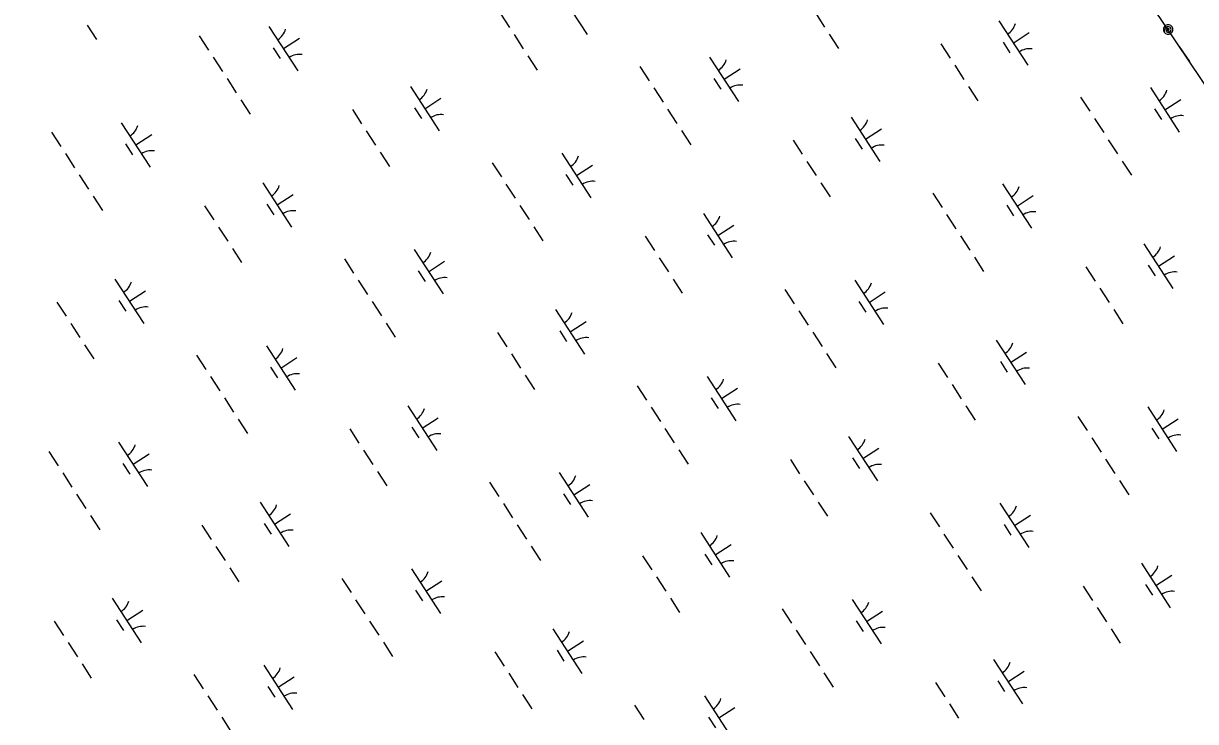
# Model space of a CAD drawing. Extents: x 3953924 to 3974542, y 193747 to 216192.
# Drawn here: x 3964429 to 3965535, y 205072 to 205730 of the extents above; entities that cross this region are included whole.
import ezdxf

# ---------------------------------------------------------------- set-up
doc = ezdxf.new("R2010")
doc.units = 0
doc.layers.add('V-UTIL-LINE', color=7, linetype='Continuous')
doc.layers.add('V-WETL-SWMP', color=7, linetype='Continuous')

msp = doc.modelspace()

# ---------------------------------------------------------------- linework, layer by layer
at = {"layer": 'V-UTIL-LINE'}
for points in [[(3969933.5, 199153.6), (3965324.7, 205998.6), (3961472.6, 211752)], [(3965509.2, 205724.6), (3965508.7, 205723.2), (3965509.8, 205723.5), (3965510.3, 205724.8), (3965509.4, 205725.9), (3965507.9, 205725), (3965507.4, 205722.7), (3965509.2, 205721.6), (3965511.5, 205722.4), (3965512.1, 205724.6), (3965511.3, 205726.7), (3965509, 205727.4), (3965506.6, 205726), (3965505.5, 205722), (3965506.7, 205720.8), (3965508.4, 205720.1), (3965510.1, 205720.1), (3965511.8, 205720.8), (3965513, 205722.1), (3965513.7, 205723.7), (3965513.6, 205725.4), (3965513, 205727.1), (3965511.7, 205728.3), (3965510.1, 205729), (3965508.3, 205729), (3965506.7, 205728.3), (3965505.5, 205727), (3965504.8, 205725.4), (3965504.8, 205723.7), (3965505.5, 205722)], [(3965529.6, 205694.4), (3965520.1, 205708.5)]]:
    msp.add_lwpolyline(points, dxfattribs=at)
at = {"layer": 'V-WETL-SWMP'}
for p, q in [((3964933.9, 205761.6), (3964961.1, 205719.7)), ((3964879.1, 205739.9), (3964887.8, 205726.5)), ((3965176.5, 205740.2), (3965185.2, 205726.8)), ((3964489.6, 205728.5), (3964498.3, 205715.1)), ((3964661, 205727.4), (3964688.3, 205685.5)), ((3965349.6, 205732.7), (3965376.9, 205690.8)), ((3964595.2, 205718.5), (3964603.9, 205705.1)), ((3964674.7, 205706.5), (3964689.8, 205716.3)), ((3964892.2, 205719.8), (3964900.9, 205706.4)), ((3965189.6, 205720.1), (3965198.3, 205706.7)), ((3965353.5, 205712.6), (3965360, 205702.5)), ((3965363.2, 205711.8), (3965378.3, 205721.6)), ((3964664.9, 205707.3), (3964671.5, 205697.2)), ((3965294.8, 205711.1), (3965303.5, 205697.6)), ((3964608.3, 205698.4), (3964617, 205685)), ((3964905.3, 205699.7), (3964914, 205686.2)), ((3965010.9, 205689.7), (3965019.7, 205676.3)), ((3965076.7, 205698.6), (3965104, 205656.7)), ((3965307.9, 205690.9), (3965316.6, 205677.5)), ((3964621.4, 205678.3), (3964630.1, 205664.9)), ((3965080.6, 205678.5), (3965087.2, 205668.4)), ((3965090.4, 205677.6), (3965105.5, 205687.5)), ((3964794.5, 205670.8), (3964821.7, 205628.9)), ((3965024, 205669.6), (3965032.8, 205656.1)), ((3965321, 205670.8), (3965329.7, 205657.4)), ((3965492.5, 205669.8), (3965519.7, 205627.9)), ((3964634.5, 205658.2), (3964643.2, 205644.7)), ((3964808.1, 205649.9), (3964823.2, 205659.7)), ((3965426.6, 205660.8), (3965435.4, 205647.4)), ((3965506.1, 205648.8), (3965521.2, 205658.6)), ((3964739.7, 205649.1), (3964748.4, 205635.7)), ((3964798.4, 205650.7), (3964804.9, 205640.6)), ((3965037.1, 205649.4), (3965045.8, 205636)), ((3965496.4, 205649.6), (3965502.9, 205639.6)), ((3964521.6, 205636.7), (3964548.9, 205594.8)), ((3965210.2, 205642), (3965237.4, 205600.1)), ((3965439.7, 205640.7), (3965448.5, 205627.3)), ((3964455.8, 205627.8), (3964464.5, 205614.3)), ((3964535.3, 205615.7), (3964550.4, 205625.6)), ((3964752.8, 205629), (3964761.5, 205615.6)), ((3965050.2, 205629.3), (3965058.9, 205615.9)), ((3965223.8, 205621), (3965238.9, 205630.9)), ((3964525.5, 205616.6), (3964532.1, 205606.5)), ((3965155.4, 205620.3), (3965164.1, 205606.9)), ((3965214.1, 205621.9), (3965220.6, 205611.8)), ((3965452.8, 205620.6), (3965461.6, 205607.2)), ((3964468.9, 205607.6), (3964477.6, 205594.2)), ((3964765.9, 205608.9), (3964774.6, 205595.5)), ((3964937.3, 205607.9), (3964964.6, 205566)), ((3964871.5, 205598.9), (3964880.3, 205585.5)), ((3964951, 205586.9), (3964966.1, 205596.7)), ((3965168.5, 205600.2), (3965177.2, 205586.8)), ((3965465.9, 205600.5), (3965474.7, 205587.1)), ((3964482, 205587.5), (3964490.7, 205574.1)), ((3964655.1, 205580.1), (3964682.3, 205538.2)), ((3964884.6, 205578.8), (3964893.3, 205565.4)), ((3964941.2, 205587.7), (3964947.8, 205577.7)), ((3965181.6, 205580.1), (3965190.3, 205566.7)), ((3965353.1, 205579), (3965380.3, 205537.1)), ((3964668.7, 205559.1), (3964683.8, 205568.9)), ((3965287.2, 205570.1), (3965296, 205556.7)), ((3965366.7, 205558.1), (3965381.8, 205567.9)), ((3964495.1, 205567.4), (3964503.8, 205554)), ((3964600.3, 205558.4), (3964609, 205545)), ((3964658.9, 205559.9), (3964665.5, 205549.9)), ((3964897.7, 205558.7), (3964906.4, 205545.3)), ((3965357, 205558.9), (3965363.5, 205548.8)), ((3965070.8, 205551.2), (3965098, 205509.3)), ((3965300.3, 205550), (3965309.1, 205536.6)), ((3964613.4, 205538.3), (3964622.1, 205524.9)), ((3964910.8, 205538.6), (3964919.5, 205525.2)), ((3965084.4, 205530.3), (3965099.5, 205540.1)), ((3965016, 205529.6), (3965024.7, 205516.2)), ((3965074.7, 205531.1), (3965081.2, 205521.1)), ((3965313.4, 205529.9), (3965322.2, 205516.5)), ((3964626.5, 205518.2), (3964635.2, 205504.8)), ((3964797.9, 205517.1), (3964825.2, 205475.2)), ((3965486.5, 205522.4), (3965513.8, 205480.5)), ((3964732.1, 205508.2), (3964740.8, 205494.8)), ((3964811.6, 205496.2), (3964826.7, 205506)), ((3965029.1, 205509.4), (3965037.8, 205496)), ((3965326.5, 205509.8), (3965335.2, 205496.3)), ((3965490.4, 205502.3), (3965496.9, 205492.2)), ((3965500.1, 205501.5), (3965515.2, 205511.3)), ((3964801.8, 205497), (3964808.4, 205486.9)), ((3965431.7, 205500.7), (3965440.5, 205487.3)), ((3964515.6, 205489.3), (3964542.9, 205447.4)), ((3964745.2, 205488.1), (3964753.9, 205474.7)), ((3965042.2, 205489.3), (3965050.9, 205475.9)), ((3965147.8, 205479.3), (3965156.6, 205465.9)), ((3965213.7, 205488.3), (3965240.9, 205446.4)), ((3965444.8, 205480.6), (3965453.5, 205467.2)), ((3964519.5, 205469.2), (3964526.1, 205459.1)), ((3964529.3, 205468.4), (3964544.4, 205478.2)), ((3965217.6, 205468.1), (3965224.1, 205458.1)), ((3965227.3, 205467.3), (3965242.4, 205477.1)), ((3964460.9, 205467.6), (3964469.6, 205454.2)), ((3964758.3, 205468), (3964767, 205454.5)), ((3964931.4, 205460.5), (3964958.6, 205418.6)), ((3965160.9, 205459.2), (3965169.7, 205445.8)), ((3965457.9, 205460.5), (3965466.6, 205447.1)), ((3964474, 205447.5), (3964482.7, 205434.1)), ((3964771.4, 205447.8), (3964780.1, 205434.4)), ((3964945, 205439.5), (3964960.1, 205449.4)), ((3964876.6, 205438.8), (3964885.3, 205425.4)), ((3964935.3, 205440.4), (3964941.8, 205430.3)), ((3965174, 205439.1), (3965182.8, 205425.7)), ((3964487.1, 205427.4), (3964495.8, 205414)), ((3964658.5, 205426.4), (3964685.8, 205384.5)), ((3965347.1, 205431.7), (3965374.4, 205389.8)), ((3964592.7, 205417.4), (3964601.4, 205404)), ((3964672.2, 205405.4), (3964687.3, 205415.2)), ((3964889.7, 205418.7), (3964898.4, 205405.3)), ((3965187.1, 205419), (3965195.8, 205405.6)), ((3965360.7, 205410.7), (3965375.8, 205420.5)), ((3964662.4, 205406.2), (3964669, 205396.2)), ((3965292.3, 205410), (3965301.1, 205396.6)), ((3965351, 205411.5), (3965357.5, 205401.5)), ((3964605.8, 205397.3), (3964614.5, 205383.9)), ((3964902.8, 205398.6), (3964911.5, 205385.2)), ((3965074.3, 205397.5), (3965101.5, 205355.6)), ((3965008.4, 205388.6), (3965017.2, 205375.2)), ((3965087.9, 205376.6), (3965103, 205386.4)), ((3965305.4, 205389.9), (3965314.1, 205376.5)), ((3964618.9, 205377.2), (3964627.6, 205363.8)), ((3964792, 205369.8), (3964819.2, 205327.8)), ((3965078.2, 205377.4), (3965084.7, 205367.3)), ((3965318.5, 205369.8), (3965327.2, 205356.3)), ((3965490, 205368.7), (3965517.2, 205326.8)), ((3964805.6, 205348.8), (3964820.7, 205358.6)), ((3965021.5, 205368.5), (3965030.3, 205355.1)), ((3965424.1, 205359.8), (3965432.9, 205346.4)), ((3965503.6, 205347.8), (3965518.7, 205357.6)), ((3964632, 205357.1), (3964640.7, 205343.7)), ((3964737.2, 205348.1), (3964745.9, 205334.7)), ((3964795.9, 205349.6), (3964802.4, 205339.6)), ((3965034.6, 205348.4), (3965043.3, 205335)), ((3965493.9, 205348.6), (3965500.4, 205338.5)), ((3964519.1, 205335.6), (3964546.4, 205293.7)), ((3965207.7, 205340.9), (3965235, 205299)), ((3965437.2, 205339.7), (3965446, 205326.2)), ((3964453.3, 205326.7), (3964462, 205313.3)), ((3964532.8, 205314.7), (3964547.9, 205324.5)), ((3964750.3, 205328), (3964759, 205314.5)), ((3965047.7, 205328.3), (3965056.4, 205314.9)), ((3965221.3, 205320), (3965236.4, 205329.8)), ((3964523, 205315.5), (3964529.6, 205305.4)), ((3965152.9, 205319.2), (3965161.6, 205305.8)), ((3965211.6, 205320.8), (3965218.1, 205310.7)), ((3965450.3, 205319.5), (3965459.1, 205306.1)), ((3964466.4, 205306.6), (3964475.1, 205293.2)), ((3964763.4, 205307.8), (3964772.1, 205294.4)), ((3964934.8, 205306.8), (3964962.1, 205264.9)), ((3964869, 205297.9), (3964877.8, 205284.4)), ((3964948.5, 205285.8), (3964963.6, 205295.7)), ((3965166, 205299.1), (3965174.7, 205285.7)), ((3965463.4, 205299.4), (3965472.2, 205286)), ((3964479.5, 205286.5), (3964488.2, 205273.1)), ((3964938.7, 205286.7), (3964945.3, 205276.6)), ((3964652.6, 205279), (3964679.8, 205237.1)), ((3964882.1, 205277.7), (3964890.8, 205264.3)), ((3965179.1, 205279), (3965187.8, 205265.6)), ((3965284.7, 205269), (3965293.5, 205255.6)), ((3965350.6, 205278), (3965377.8, 205236.1)), ((3964492.6, 205266.3), (3964501.3, 205252.9)), ((3964656.5, 205258.9), (3964663, 205248.8)), ((3964666.2, 205258.1), (3964681.3, 205267.9)), ((3965364.2, 205257), (3965379.3, 205266.8)), ((3964597.8, 205257.3), (3964606.5, 205243.9)), ((3964895.2, 205257.6), (3964903.9, 205244.2)), ((3965068.3, 205250.2), (3965095.5, 205208.3)), ((3965297.8, 205248.9), (3965306.6, 205235.5)), ((3965354.5, 205257.8), (3965361, 205247.8)), ((3964610.9, 205237.2), (3964619.6, 205223.8)), ((3964908.3, 205237.5), (3964917, 205224.1)), ((3965081.9, 205229.2), (3965097, 205239)), ((3965013.5, 205228.5), (3965022.2, 205215.1)), ((3965072.2, 205230), (3965078.7, 205220)), ((3965310.9, 205228.8), (3965319.7, 205215.4)), ((3964624, 205217.1), (3964632.7, 205203.7)), ((3964795.4, 205216), (3964822.7, 205174.1)), ((3965484, 205221.3), (3965511.3, 205179.4)), ((3964729.6, 205207.1), (3964738.4, 205193.7)), ((3964809.1, 205195.1), (3964824.2, 205204.9)), ((3965026.6, 205208.4), (3965035.3, 205195)), ((3965324, 205208.7), (3965332.8, 205195.3)), ((3965497.6, 205200.4), (3965512.7, 205210.2)), ((3964799.3, 205195.9), (3964805.9, 205185.9)), ((3965429.2, 205199.7), (3965438, 205186.3)), ((3965487.9, 205201.2), (3965494.4, 205191.2)), ((3964513.1, 205188.3), (3964540.4, 205146.4)), ((3964742.7, 205187), (3964751.4, 205173.6)), ((3965039.7, 205188.3), (3965048.4, 205174.9)), ((3965211.2, 205187.2), (3965238.4, 205145.3)), ((3964526.8, 205167.3), (3964541.9, 205177.1)), ((3965145.3, 205178.3), (3965154.1, 205164.9)), ((3965224.8, 205166.3), (3965239.9, 205176.1)), ((3965442.3, 205179.6), (3965451.1, 205166.1)), ((3964458.4, 205166.6), (3964467.1, 205153.2)), ((3964517, 205168.1), (3964523.6, 205158.1)), ((3964755.8, 205166.9), (3964764.5, 205153.5)), ((3964928.9, 205159.4), (3964956.1, 205117.5)), ((3965215.1, 205167.1), (3965221.6, 205157)), ((3965455.4, 205159.4), (3965464.1, 205146)), ((3964942.5, 205138.5), (3964957.6, 205148.3)), ((3965158.4, 205158.2), (3965167.2, 205144.8)), ((3964471.5, 205146.5), (3964480.2, 205133.1)), ((3964768.9, 205146.8), (3964777.6, 205133.4)), ((3964874.1, 205137.8), (3964882.8, 205124.3)), ((3964932.8, 205139.3), (3964939.3, 205129.2)), ((3965171.5, 205138.1), (3965180.3, 205124.6)), ((3964484.6, 205126.4), (3964493.3, 205112.9)), ((3964656, 205125.3), (3964683.3, 205083.4)), ((3965344.6, 205130.6), (3965371.9, 205088.7)), ((3964590.2, 205116.4), (3964598.9, 205103)), ((3964887.2, 205117.6), (3964895.9, 205104.2)), ((3965184.6, 205117.9), (3965193.3, 205104.5)), ((3965358.2, 205109.6), (3965373.3, 205119.5)), ((3964659.9, 205105.2), (3964666.5, 205095.1)), ((3964669.7, 205104.4), (3964684.8, 205114.2)), ((3965289.8, 205108.9), (3965298.6, 205095.5)), ((3965348.5, 205110.5), (3965355, 205100.4)), ((3964603.3, 205096.3), (3964612, 205082.8)), ((3964900.3, 205097.5), (3964909, 205084.1)), ((3965071.8, 205096.5), (3965099, 205054.6)), ((3965005.9, 205087.5), (3965014.7, 205074.1)), ((3965085.4, 205075.5), (3965100.5, 205085.3)), ((3965302.9, 205088.8), (3965311.6, 205075.4)), ((3964616.4, 205076.1), (3964625.1, 205062.7)), ((3965075.7, 205076.3), (3965082.2, 205066.3))]:
    msp.add_line(p, q, dxfattribs=at)
for centre, start, end in [((3964659.8, 205729.8), 302.2901, 343.8338), ((3965348.3, 205735.1), 302.2901, 343.8338), ((3964689.9, 205683.5), 82.2901, 123.8337), ((3965378.5, 205688.8), 82.2901, 123.8337), ((3965075.5, 205700.9), 302.2901, 343.8338), ((3964793.2, 205673.1), 302.2901, 343.8338), ((3965105.7, 205654.6), 82.2901, 123.8337), ((3965491.2, 205672.1), 302.2901, 343.8338), ((3964520.4, 205639), 302.2901, 343.8338), ((3964823.4, 205626.8), 82.2901, 123.8337), ((3965208.9, 205644.3), 302.2901, 343.8338), ((3965521.4, 205625.8), 82.2901, 123.8337), ((3965239.1, 205598), 82.2901, 123.8337), ((3964550.5, 205592.7), 82.2901, 123.8337), ((3964936.1, 205610.2), 302.2901, 343.8338), ((3964966.3, 205563.9), 82.2901, 123.8337), ((3964653.8, 205582.4), 302.2901, 343.8338), ((3965351.8, 205581.4), 302.2901, 343.8338), ((3964684, 205536.1), 82.2901, 123.8337), ((3965069.5, 205553.6), 302.2901, 343.8338), ((3965382, 205535.1), 82.2901, 123.8337), ((3965099.7, 205507.3), 82.2901, 123.8337), ((3964796.7, 205519.4), 302.2901, 343.8338), ((3965485.3, 205524.7), 302.2901, 343.8338), ((3964826.8, 205473.1), 82.2901, 123.8337), ((3965515.4, 205478.4), 82.2901, 123.8337), ((3964514.4, 205491.7), 302.2901, 343.8338), ((3965212.4, 205490.6), 302.2901, 343.8338), ((3964544.6, 205445.4), 82.2901, 123.8337), ((3964930.1, 205462.8), 302.2901, 343.8338), ((3965242.6, 205444.3), 82.2901, 123.8337), ((3964960.3, 205416.5), 82.2901, 123.8337), ((3965345.8, 205434), 302.2901, 343.8338), ((3964657.3, 205428.7), 302.2901, 343.8338), ((3965376, 205387.7), 82.2901, 123.8337), ((3964687.4, 205382.4), 82.2901, 123.8337), ((3965073, 205399.9), 302.2901, 343.8338), ((3965103.2, 205353.6), 82.2901, 123.8337), ((3964790.7, 205372.1), 302.2901, 343.8338), ((3965488.7, 205371), 302.2901, 343.8338), ((3964820.9, 205325.8), 82.2901, 123.8337), ((3965206.4, 205343.2), 302.2901, 343.8338), ((3965518.9, 205324.7), 82.2901, 123.8337), ((3964517.9, 205337.9), 302.2901, 343.8338), ((3965236.6, 205296.9), 82.2901, 123.8337), ((3964548, 205291.7), 82.2901, 123.8337), ((3964933.6, 205309.1), 302.2901, 343.8338), ((3964963.8, 205262.8), 82.2901, 123.8337), ((3964651.3, 205281.3), 302.2901, 343.8338), ((3965349.3, 205280.3), 302.2901, 343.8338), ((3964681.5, 205235), 82.2901, 123.8337), ((3965067, 205252.5), 302.2901, 343.8338), ((3965379.5, 205234), 82.2901, 123.8337), ((3965097.2, 205206.2), 82.2901, 123.8337), ((3965482.8, 205223.7), 302.2901, 343.8338), ((3964794.2, 205218.4), 302.2901, 343.8338), ((3965512.9, 205177.4), 82.2901, 123.8337), ((3964511.9, 205190.6), 302.2901, 343.8338), ((3964824.3, 205172.1), 82.2901, 123.8337), ((3965209.9, 205189.5), 302.2901, 343.8338), ((3964542.1, 205144.3), 82.2901, 123.8337), ((3965240.1, 205143.2), 82.2901, 123.8337), ((3964927.6, 205161.8), 302.2901, 343.8338), ((3964957.8, 205115.5), 82.2901, 123.8337), ((3965343.3, 205132.9), 302.2901, 343.8338), ((3964654.8, 205127.6), 302.2901, 343.8338), ((3965373.5, 205086.6), 82.2901, 123.8337), ((3964684.9, 205081.3), 82.2901, 123.8337), ((3965070.5, 205098.8), 302.2901, 343.8338)]:
    msp.add_arc(centre, 17.6, start, end, dxfattribs=at)

doc.saveas('drawing.dxf')
